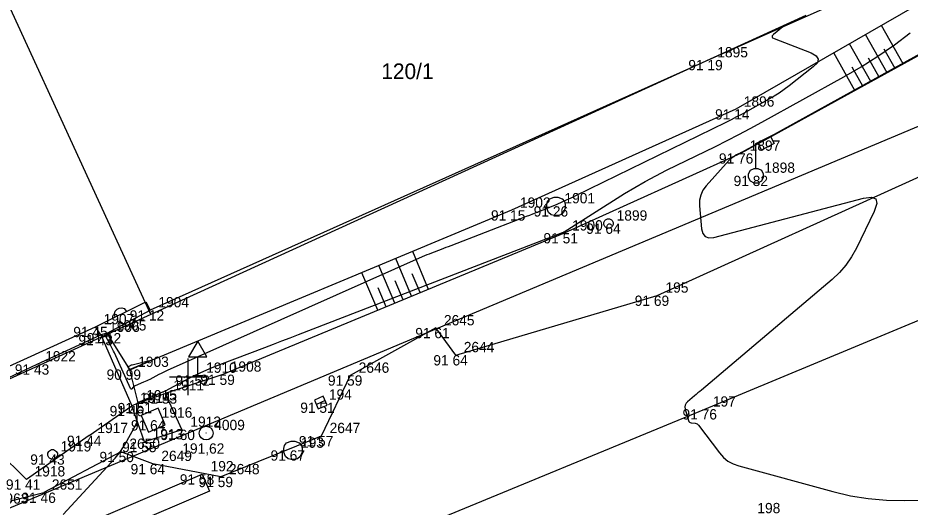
# Model space of a CAD drawing. Extents: x -711081 to -709338, y -1025122 to -1024092.
# Drawn here: x -710829.62 to -710805.34, y -1024953.55 to -1024940.24 of the extents above; entities that cross this region are included whole.
import ezdxf

# ---------------------------------------------------------------- set-up
doc = ezdxf.new("R2010")
doc.units = 0
for name, color, linetype in [('Ex_Major Contours', 7, 'Continuous'), ('Ex_Minor Contours', 7, 'Continuous'), ('Z_bodove_pole', 7, 'Continuous'), ('Z_bodove_pole_cisla', 7, 'Continuous'), ('Z_bodove_pole_vysky', 7, 'Continuous'), ('Z_body', 7, 'Continuous'), ('Z_body_cisla', 7, 'Continuous'), ('Z_body_vysky_redukovane', 7, 'Continuous'), ('Z_budova', 7, 'Continuous'), ('Z_dopravni_znacky', 7, 'Continuous'), ('Z_hektometricka_sit', 7, 'Continuous'), ('Z_hrany_paty', 7, 'Continuous'), ('Z_katastr_cisla_stavebni', 7, 'Continuous'), ('Z_katastr_hranice', 7, 'Continuous'), ('Z_katastr_vnitrni_kresba', 7, 'Continuous'), ('Z_komunikace', 7, 'Continuous'), ('Z_ploty', 7, 'Continuous'), ('Z_ploty_znacky', 7, 'Continuous'), ('Z_rozhranni', 7, 'Continuous'), ('Z_site_kanalizace_znaky', 7, 'Continuous'), ('Z_site_nerozlisene_znaky', 7, 'Continuous'), ('Z_site_vo_znaky', 7, 'Continuous'), ('Z_site_vodovod_znaky', 7, 'Continuous'), ('Z_technicke_srafy', 7, 'Continuous'), ('Z_vdz12_prerusovana', 7, 'Continuous'), ('Z_vdz_prechod', 7, 'Continuous'), ('Z_vstupy', 7, 'Continuous')]:
    doc.layers.add(name, color=color, linetype=linetype)

# ---------------------------------------------------------------- blocks, each defined once
blk = doc.blocks.new('POINT_DISPLAY')
blk.add_line((0, 0), (0, 0))
blk = doc.blocks.new('Z216')
for p, q in [((-0.17, 0), (-0.15, 0.1)), ((-0.15, 0.1), (-0.1, 0.15)), ((-0.1, 0.15), (-0.03, 0.17)), ((-0.03, 0.17), (0.03, 0.17)), ((0.03, 0.17), (0.1, 0.15)), ((0.1, 0.15), (0.15, 0.1)), ((0.15, 0.1), (0.17, 0))]:
    blk.add_line(p, q)
blk = doc.blocks.new('Z614')
for p, q in [((-0.13, 0.03), (-0.1, 0.08)), ((-0.13, -0.03), (-0.13, 0.03)), ((-0.1, 0.08), (-0.08, 0.1)), ((-0.08, 0.1), (-0.03, 0.13)), ((-0.03, 0.13), (0.03, 0.13)), ((0.03, 0.13), (0.08, 0.1)), ((0.08, 0.1), (0.1, 0.08)), ((0.1, 0.08), (0.13, 0.03)), ((0.13, 0.03), (0.13, -0.03)), ((-0.1, -0.08), (-0.13, -0.03)), ((-0.08, -0.1), (-0.1, -0.08)), ((-0.03, -0.13), (-0.08, -0.1)), ((0.03, -0.13), (-0.03, -0.13)), ((0.08, -0.1), (0.03, -0.13)), ((0.1, -0.08), (0.08, -0.1)), ((0.13, -0.03), (0.1, -0.08))]:
    blk.add_line(p, q)
blk = doc.blocks.new('Z13')
for p, q in [((0, 0.88), (0.45, 1.1)), ((0.4, 1.07), (0.5, 0.88)), ((0, 0.2), (0, 0.88)), ((0.15, 0.7), (0.05, 0.9)), ((0.5, 0.88), (0.15, 0.7)), ((-0.2, 0.05), (-0.15, 0.15)), ((-0.2, -0.05), (-0.2, 0.05)), ((-0.15, 0.15), (-0.05, 0.2)), ((-0.05, 0.2), (0.05, 0.2)), ((0.05, 0.2), (0.15, 0.15)), ((0.15, 0.15), (0.2, 0.05)), ((0.2, 0.05), (0.2, -0.05)), ((-0.15, -0.15), (-0.2, -0.05)), ((-0.05, -0.2), (-0.15, -0.15)), ((0.05, -0.2), (-0.05, -0.2)), ((0.15, -0.15), (0.05, -0.2)), ((0.2, -0.05), (0.15, -0.15))]:
    blk.add_line(p, q)
blk = doc.blocks.new('Z620')
for p, q in [((-0.17, 0.2), (-0.05, 0.25)), ((-0.05, 0.25), (0.05, 0.25)), ((0.05, 0.25), (0.17, 0.2)), ((-0.25, 0.05), (-0.23, 0.13)), ((-0.25, -0.05), (-0.25, 0.05)), ((-0.23, 0.13), (-0.17, 0.2)), ((0.17, 0.2), (0.23, 0.13)), ((0.23, 0.13), (0.25, 0.05)), ((0.25, 0.05), (0.25, -0.05)), ((-0.2, -0.17), (-0.25, -0.05)), ((-0.13, -0.23), (-0.2, -0.17)), ((-0.05, -0.25), (-0.13, -0.23)), ((0.13, -0.23), (0.05, -0.25)), ((0.2, -0.17), (0.13, -0.23)), ((0.25, -0.05), (0.2, -0.17)), ((0.05, -0.25), (-0.05, -0.25))]:
    blk.add_line(p, q)
blk = doc.blocks.new('Z46260')
for p, q in [((0.13, 0.13), (-0.13, 0.13)), ((-0.13, 0.13), (-0.13, -0.13)), ((0.13, 0), (-0.13, 0)), ((0.13, -0.13), (0.13, 0.13)), ((-0.13, -0.13), (0.13, -0.13))]:
    blk.add_line(p, q)
blk = doc.blocks.new('Z608')
for p, q in [((0.25, 0.25), (-0.25, 0.25)), ((-0.25, 0.25), (-0.25, -0.25)), ((0.25, -0.25), (0.25, 0.25)), ((-0.25, -0.25), (0.25, -0.25))]:
    blk.add_line(p, q)
blk = doc.blocks.new('Z527')
for p, q in [((0, 0.93), (-0.25, 0.5)), ((0.25, 0.5), (0, 0.93)), ((-0.25, 0.5), (0.25, 0.5)), ((0, 0), (0, 0.5)), ((-0.13, 0), (0.13, 0))]:
    blk.add_line(p, q)
blk = doc.blocks.new('Z101')
for radius in [0.188, 0.0025]:
    blk.add_circle((0, 0), radius)

msp = doc.modelspace()

# ---------------------------------------------------------------- linework, layer by layer
at = {"layer": 'Ex_Major Contours'}
msp.add_lwpolyline([(-710826.549, -1024949.805), (-710826.562, -1024949.812), (-710826.575, -1024949.817), (-710826.579, -1024949.821), (-710826.579, -1024949.82), (-710826.593, -1024949.789), (-710826.598, -1024949.779), (-710826.603, -1024949.768), (-710826.62, -1024949.738), (-710826.622, -1024949.731), (-710826.622, -1024949.725), (-710826.619, -1024949.721), (-710826.613, -1024949.717), (-710826.559, -1024949.688), (-710826.548, -1024949.682), (-710826.536, -1024949.678), (-710826.524, -1024949.674), (-710826.512, -1024949.67), (-710826.082, -1024949.566), (-710826.025, -1024949.554), (-710826.004, -1024949.554), (-710826.02, -1024949.567), (-710826.073, -1024949.593), (-710826.541, -1024949.801)], close=True, dxfattribs=at)
at = {"layer": 'Ex_Minor Contours'}
for points in [[(-710808.806, -1024940.482), (-710809.062, -1024940.69), (-710809.093, -1024940.722), (-710809.101, -1024940.751), (-710809.085, -1024940.777), (-710809.045, -1024940.798), (-710808.036, -1024941.189), (-710807.897, -1024941.266), (-710807.841, -1024941.355), (-710807.868, -1024941.456), (-710807.98, -1024941.57), (-710808.638, -1024942.086), (-710808.771, -1024942.185), (-710808.907, -1024942.28), (-710809.047, -1024942.368), (-710809.19, -1024942.451), (-710809.772, -1024942.772), (-710809.918, -1024942.852), (-710810.065, -1024942.929), (-710810.213, -1024943.005), (-710810.362, -1024943.079), (-710814.445, -1024945.078), (-710814.509, -1024945.109), (-710814.573, -1024945.139), (-710814.637, -1024945.168), (-710814.702, -1024945.198), (-710814.961, -1024945.313), (-710815.025, -1024945.341), (-710815.091, -1024945.368), (-710815.156, -1024945.395), (-710815.222, -1024945.421), (-710815.617, -1024945.574), (-710815.705, -1024945.608), (-710815.793, -1024945.642), (-710815.881, -1024945.676), (-710815.969, -1024945.71), (-710817.846, -1024946.436), (-710817.911, -1024946.461), (-710817.976, -1024946.486), (-710818.042, -1024946.511), (-710818.107, -1024946.535), (-710818.368, -1024946.634), (-710818.433, -1024946.659), (-710818.497, -1024946.685), (-710818.562, -1024946.712), (-710818.626, -1024946.74), (-710825.558, -1024949.827), (-710825.615, -1024949.853), (-710825.672, -1024949.88), (-710825.728, -1024949.908), (-710825.784, -1024949.937), (-710826.035, -1024950.069), (-710826.077, -1024950.091), (-710826.119, -1024950.111), (-710826.161, -1024950.13), (-710826.205, -1024950.148), (-710826.436, -1024950.243), (-710826.45, -1024950.25), (-710826.463, -1024950.258), (-710826.475, -1024950.267), (-710826.485, -1024950.278), (-710826.526, -1024950.324), (-710826.536, -1024950.333), (-710826.545, -1024950.335), (-710826.553, -1024950.33), (-710826.56, -1024950.32), (-710826.999, -1024949.351), (-710827.023, -1024949.298), (-710827.048, -1024949.245), (-710827.075, -1024949.193), (-710827.101, -1024949.141), (-710827.265, -1024948.831)], [(-710803.531, -1024940.363), (-710809.918, -1024943.887), (-710809.93, -1024943.894), (-710809.943, -1024943.9), (-710809.955, -1024943.907), (-710809.967, -1024943.913), (-710810.016, -1024943.937), (-710810.029, -1024943.943), (-710810.04, -1024943.949), (-710810.052, -1024943.956), (-710810.064, -1024943.963), (-710810.11, -1024943.992), (-710810.121, -1024944), (-710810.133, -1024944.007), (-710810.144, -1024944.014), (-710810.155, -1024944.022), (-710810.214, -1024944.061), (-710810.227, -1024944.071), (-710810.24, -1024944.081), (-710810.251, -1024944.092), (-710810.263, -1024944.103), (-710810.89, -1024944.802), (-710810.98, -1024944.924), (-710811.04, -1024945.055), (-710811.071, -1024945.197), (-710811.072, -1024945.348), (-710811.016, -1024945.973), (-710810.985, -1024946.105), (-710810.92, -1024946.187), (-710810.82, -1024946.221), (-710810.685, -1024946.206), (-710806.616, -1024945.14), (-710806.396, -1024945.11), (-710806.274, -1024945.16), (-710806.249, -1024945.289), (-710806.321, -1024945.499), (-710806.803, -1024946.496), (-710806.935, -1024946.737), (-710807.089, -1024946.96), (-710807.267, -1024947.165), (-710807.467, -1024947.353), (-710811.021, -1024950.359), (-710811.068, -1024950.399), (-710811.116, -1024950.439), (-710811.163, -1024950.478), (-710811.211, -1024950.518), (-710811.4, -1024950.678), (-710811.44, -1024950.72), (-710811.463, -1024950.767), (-710811.47, -1024950.82), (-710811.462, -1024950.877), (-710811.375, -1024951.19), (-710811.365, -1024951.215), (-710811.35, -1024951.233), (-710811.329, -1024951.245), (-710811.303, -1024951.252), (-710811.19, -1024951.264), (-710811.163, -1024951.27), (-710811.139, -1024951.28), (-710811.118, -1024951.296), (-710811.099, -1024951.316), (-710810.531, -1024952.069), (-710810.423, -1024952.191), (-710810.3, -1024952.29), (-710810.162, -1024952.368), (-710810.008, -1024952.423), (-710807.45, -1024953.121), (-710806.968, -1024953.235), (-710806.481, -1024953.314), (-710805.99, -1024953.358), (-710805.495, -1024953.368), (-710802.725, -1024953.324)], [(-710828.394, -1024953.741), (-710826.978, -1024952.211), (-710826.902, -1024952.123), (-710826.831, -1024952.032), (-710826.766, -1024951.936), (-710826.707, -1024951.836), (-710826.411, -1024951.302), (-710826.393, -1024951.263), (-710826.381, -1024951.223), (-710826.375, -1024951.181), (-710826.374, -1024951.138), (-710826.389, -1024950.914), (-710826.39, -1024950.895), (-710826.39, -1024950.877), (-710826.39, -1024950.858), (-710826.389, -1024950.839), (-710826.385, -1024950.737), (-710826.384, -1024950.732), (-710826.382, -1024950.727), (-710826.38, -1024950.722), (-710826.377, -1024950.718), (-710826.362, -1024950.701), (-710826.358, -1024950.697), (-710826.354, -1024950.694), (-710826.349, -1024950.691), (-710826.344, -1024950.688), (-710825.844, -1024950.484), (-710825.759, -1024950.448), (-710825.675, -1024950.41), (-710825.592, -1024950.37), (-710825.511, -1024950.328), (-710824.929, -1024950.022), (-710824.864, -1024949.988), (-710824.799, -1024949.956), (-710824.733, -1024949.925), (-710824.667, -1024949.895), (-710824.401, -1024949.776), (-710824.335, -1024949.747), (-710824.268, -1024949.719), (-710824.2, -1024949.692), (-710824.132, -1024949.666), (-710822.899, -1024949.199), (-710822.671, -1024949.112), (-710822.443, -1024949.025), (-710822.215, -1024948.938), (-710821.987, -1024948.85), (-710814.807, -1024946.076), (-710814.777, -1024946.064), (-710814.769, -1024946.06), (-710814.762, -1024946.056), (-710813.113, -1024945.017), (-710812.835, -1024944.847), (-710812.552, -1024944.684), (-710812.266, -1024944.529), (-710811.975, -1024944.382), (-710810.642, -1024943.73), (-710810.324, -1024943.571), (-710810.007, -1024943.409), (-710809.692, -1024943.243), (-710809.38, -1024943.073), (-710807.146, -1024941.84), (-710806.676, -1024941.568), (-710806.218, -1024941.279), (-710805.772, -1024940.97), (-710805.338, -1024940.644)]]:
    msp.add_lwpolyline(points, dxfattribs=at)
at = {"layer": 'Z_budova'}
for p, q in [((-710802.43, -1024937.64), (-710810.82, -1024941.38)), ((-710810.82, -1024941.38), (-710826.02, -1024948.19)), ((-710826.14, -1024947.96), (-710826.02, -1024948.19))]:
    msp.add_line(p, q, dxfattribs=at)
at = {"layer": 'Z_hektometricka_sit'}
for p, q in [((-710825, -1024949.5), (-710825, -1024950.5)), ((-710825.5, -1024950), (-710824.5, -1024950))]:
    msp.add_line(p, q, dxfattribs=at)
at = {"layer": 'Z_hrany_paty'}
for p, q in [((-710802.18, -1024938.17), (-710810.09, -1024942.72)), ((-710810.09, -1024942.72), (-710816.19, -1024945.47)), ((-710816.19, -1024945.47), (-710826.58, -1024949.8))]:
    msp.add_line(p, q, dxfattribs=at)
at = {"layer": 'Z_katastr_hranice'}
for p, q in [((-710760.45, -1024924.43), (-710830.16, -1024953.7)), ((-710808.18, -1024940.17), (-710826.01, -1024948.3)), ((-710826.01, -1024948.3), (-710831.16, -1024950.65))]:
    msp.add_line(p, q, dxfattribs=at)
at = {"layer": 'Z_katastr_vnitrni_kresba'}
msp.add_line((-710826.01, -1024948.3), (-710829.87, -1024939.89), dxfattribs=at)
at = {"layer": 'Z_komunikace'}
for p, q in [((-710812.23, -1024947.79), (-710799.93, -1024942.21)), ((-710817.71, -1024949.41), (-710812.23, -1024947.79)), ((-710818.25, -1024948.67), (-710820.58, -1024949.96)), ((-710817.71, -1024949.41), (-710818.25, -1024948.67)), ((-710820.58, -1024949.96), (-710821.37, -1024951.61)), ((-710821.37, -1024951.61), (-710824.1, -1024952.72)), ((-710826.82, -1024952.04), (-710828.92, -1024953.15)), ((-710825.95, -1024952.37), (-710826.82, -1024952.04)), ((-710824.1, -1024952.72), (-710825.95, -1024952.37)), ((-710830.39, -1024953.52), (-710828.92, -1024953.15))]:
    msp.add_line(p, q, dxfattribs=at)
at = {"layer": 'Z_ploty'}
for p, q in [((-710827.51, -1024948.64), (-710826.14, -1024947.96)), ((-710827.19, -1024948.81), (-710826.02, -1024948.19)), ((-710827.37, -1024948.86), (-710827.51, -1024948.64)), ((-710827.19, -1024948.81), (-710827.37, -1024948.86))]:
    msp.add_line(p, q, dxfattribs=at)
at = {"layer": 'Z_rozhranni'}
for p, q in [((-710803.38, -1024940.3), (-710809.94, -1024943.92)), ((-710809.94, -1024943.92), (-710814.76, -1024946.09)), ((-710814.76, -1024946.09), (-710824.05, -1024949.94)), ((-710826.58, -1024949.8), (-710827.19, -1024948.81)), ((-710829.1, -1024949.66), (-710827.37, -1024948.86)), ((-710827.37, -1024948.86), (-710826.52, -1024950.79)), ((-710830.72, -1024950.41), (-710829.1, -1024949.66)), ((-710826.35, -1024950.71), (-710826.58, -1024949.8)), ((-710824.05, -1024949.94), (-710825.62, -1024950.45)), ((-710826.35, -1024950.71), (-710825.62, -1024950.45)), ((-710825.62, -1024950.45), (-710825.16, -1024951.44)), ((-710829.39, -1024952.79), (-710831.45, -1024950.77)), ((-710826.52, -1024950.79), (-710826.35, -1024950.71)), ((-710827.68, -1024951.6), (-710826.52, -1024950.79)), ((-710826.18, -1024951.77), (-710826.52, -1024950.79)), ((-710825.16, -1024951.44), (-710826.18, -1024951.77)), ((-710827.68, -1024951.6), (-710829.39, -1024952.79))]:
    msp.add_line(p, q, dxfattribs=at)
at = {"layer": 'Z_technicke_srafy'}
for p, q in [((-710805.53, -1024941.49), (-710806.12, -1024940.44)), ((-710805.97, -1024941.73), (-710806.56, -1024940.69)), ((-710806.41, -1024941.97), (-710806.99, -1024940.94)), ((-710806.85, -1024942.21), (-710807.42, -1024941.19)), ((-710805.75, -1024941.61), (-710806.05, -1024941.09)), ((-710806.19, -1024941.85), (-710806.48, -1024941.33)), ((-710806.63, -1024942.09), (-710806.92, -1024941.58)), ((-710818.45, -1024947.62), (-710818.88, -1024946.59)), ((-710818.91, -1024947.81), (-710819.34, -1024946.78)), ((-710819.37, -1024948), (-710819.8, -1024946.97)), ((-710819.83, -1024948.19), (-710820.26, -1024947.17)), ((-710818.68, -1024947.71), (-710818.89, -1024947.2)), ((-710819.6, -1024948.1), (-710819.82, -1024947.58)), ((-710819.14, -1024947.91), (-710819.36, -1024947.39))]:
    msp.add_line(p, q, dxfattribs=at)
at = {"layer": 'Z_vdz12_prerusovana'}
for p, q in [((-710810.93, -1024950.88), (-710798.4, -1024945.67)), ((-710822.05, -1024955.46), (-710810.93, -1024950.88))]:
    msp.add_line(p, q, dxfattribs=at)
at = {"layer": 'Z_vdz_prechod'}
for p, q in [((-710828.3, -1024954.22), (-710824.61, -1024952.65)), ((-710824.61, -1024952.65), (-710824.41, -1024953.11)), ((-710824.41, -1024953.11), (-710828.1, -1024954.68))]:
    msp.add_line(p, q, dxfattribs=at)
at = {"layer": 'Z_vstupy'}
msp.add_line((-710830.82, -1024950.15), (-710827.51, -1024948.64), dxfattribs=at)

# ---------------------------------------------------------------- block references
at = {"layer": 'Z_bodove_pole'}
msp.add_blockref('Z101', (-710824.5, -1024951.53), dxfattribs=at)
at = {"layer": 'Z_body'}
for p in [(-710810.82, -1024941.38), (-710810.09, -1024942.72), (-710809.94, -1024943.92), (-710809.54, -1024944.53), (-710814.98, -1024945.36), (-710816.19, -1024945.47), (-710813.55, -1024945.83), (-710814.76, -1024946.09), (-710812.23, -1024947.79), (-710826.02, -1024948.19), (-710827.51, -1024948.64), (-710827.19, -1024948.81), (-710818.25, -1024948.67), (-710827.37, -1024948.86), (-710817.71, -1024949.41), (-710829.1, -1024949.66), (-710826.58, -1024949.8), (-710824.73, -1024949.96), (-710824.05, -1024949.94), (-710820.58, -1024949.96), (-710825.62, -1024950.45), (-710826.35, -1024950.71), (-710821.38, -1024950.7), (-710826.52, -1024950.79), (-710810.93, -1024950.88), (-710825.94, -1024951.18), (-710825.16, -1024951.44), (-710827.68, -1024951.6), (-710824.5, -1024951.53), (-710821.37, -1024951.61), (-710826.18, -1024951.77), (-710828.68, -1024952.11), (-710826.82, -1024952.04), (-710822.14, -1024952), (-710825.95, -1024952.37), (-710824.61, -1024952.65), (-710829.39, -1024952.79), (-710824.1, -1024952.72), (-710828.92, -1024953.15)]:
    msp.add_blockref('POINT_DISPLAY', p, dxfattribs=at)
at = {"layer": 'Z_dopravni_znacky'}
msp.add_blockref('Z527', (-710824.73, -1024949.96), dxfattribs=at)
at = {"layer": 'Z_ploty_znacky', "rotation": 26.4}
msp.add_blockref('Z216', (-710826.82, -1024948.3), dxfattribs=at)
at = {"layer": 'Z_site_kanalizace_znaky'}
for p in [(-710814.98, -1024945.36), (-710822.14, -1024952)]:
    msp.add_blockref('Z620', p, dxfattribs=at)
at = {"layer": 'Z_site_kanalizace_znaky', "rotation": 23.399999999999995}
msp.add_blockref('Z46260', (-710821.38, -1024950.7), dxfattribs=at)
at = {"layer": 'Z_site_nerozlisene_znaky', "rotation": 23.399999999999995}
msp.add_blockref('Z608', (-710825.94, -1024951.18), dxfattribs=at)
at = {"layer": 'Z_site_vo_znaky'}
msp.add_blockref('Z13', (-710809.54, -1024944.53), dxfattribs=at)
at = {"layer": 'Z_site_vodovod_znaky'}
for p in [(-710813.55, -1024945.83), (-710828.68, -1024952.11)]:
    msp.add_blockref('Z614', p, dxfattribs=at)

# ---------------------------------------------------------------- texts
at = {"layer": 'Z_bodove_pole_cisla'}
msp.add_text('4009', height=0.28, dxfattribs=at).set_placement((-710824.28, -1024951.45))
at = {"layer": 'Z_bodove_pole_vysky'}
msp.add_text('191,62', height=0.28, dxfattribs=at).set_placement((-710825.15, -1024952.09))
at = {"layer": 'Z_body_cisla'}
for s, p in [('1895', (-710810.59, -1024941.31)), ('1896', (-710809.87, -1024942.65)), ('1897', (-710809.71, -1024943.85)), ('1898', (-710809.31, -1024944.45)), ('1902', (-710815.96, -1024945.4)), ('1901', (-710814.75, -1024945.28)), ('1899', (-710813.33, -1024945.75)), ('1900', (-710814.54, -1024946.02)), ('195', (-710812, -1024947.71)), ('1904', (-710825.8, -1024948.11)), ('1907', (-710827.29, -1024948.57)), ('2645', (-710818.03, -1024948.6)), ('1906', (-710827.14, -1024948.78)), ('1905', (-710826.96, -1024948.74)), ('2644', (-710817.49, -1024949.33)), ('1922', (-710828.88, -1024949.58)), ('1903', (-710826.35, -1024949.73)), ('1910', (-710824.5, -1024949.89)), ('1908', (-710823.83, -1024949.86)), ('2646', (-710820.35, -1024949.89)), ('1911', (-710825.39, -1024950.37)), ('1914', (-710826.3, -1024950.71)), ('1915', (-710826.13, -1024950.64)), ('194', (-710821.16, -1024950.62)), ('197', (-710810.71, -1024950.81)), ('1916', (-710825.71, -1024951.11)), ('1917', (-710827.46, -1024951.53)), ('1912', (-710824.93, -1024951.36)), ('2647', (-710821.14, -1024951.53)), ('1913', (-710825.96, -1024951.7)), ('2650', (-710826.59, -1024951.96)), ('193', (-710821.92, -1024951.93)), ('1919', (-710828.46, -1024952.03)), ('2649', (-710825.72, -1024952.29)), ('1918', (-710829.17, -1024952.71)), ('192', (-710824.38, -1024952.57)), ('2648', (-710823.88, -1024952.65)), ('2651', (-710828.7, -1024953.07)), ('1963', (-710830.17, -1024953.45)), ('198', (-710809.5, -1024953.71))]:
    msp.add_text(s, height=0.28, dxfattribs=at).set_placement(p)
at = {"layer": 'Z_body_vysky_redukovane'}
for s, p in [('91 19', (-710811.38, -1024941.66)), ('91 14', (-710810.65, -1024943)), ('91 76', (-710810.547, -1024944.2)), ('91 82', (-710810.147, -1024944.81)), ('91 26', (-710815.587, -1024945.64)), ('91 15', (-710816.75, -1024945.75)), ('91 64', (-710814.157, -1024946.11)), ('91 51', (-710815.32, -1024946.37)), ('91 69', (-710812.837, -1024948.07)), ('91 12', (-710826.58, -1024948.47)), ('91 45', (-710828.117, -1024948.92)), ('91 12', (-710827.75, -1024949.09)), ('91 61', (-710818.81, -1024948.95)), ('91 43', (-710827.977, -1024949.14)), ('91 64', (-710818.317, -1024949.69)), ('91 43', (-710829.707, -1024949.94)), ('90 99', (-710827.21, -1024950.08)), ('91 52', (-710825.337, -1024950.24)), ('91 59', (-710824.657, -1024950.22)), ('91 59', (-710821.187, -1024950.24)), ('91 53', (-710826.227, -1024950.73)), ('91 51', (-710826.91, -1024950.99)), ('91 51', (-710821.94, -1024950.98)), ('91 46', (-710827.127, -1024951.07)), ('91 76', (-710811.537, -1024951.16)), ('91 64', (-710826.547, -1024951.46)), ('91 60', (-710825.743, -1024951.72)), ('91 44', (-710828.287, -1024951.88)), ('91 57', (-710821.977, -1024951.89)), ('91 55', (-710826.787, -1024952.05)), ('91 43', (-710829.287, -1024952.39)), ('91 50', (-710827.403, -1024952.32)), ('91 67', (-710822.747, -1024952.28)), ('91 64', (-710826.557, -1024952.65)), ('91 58', (-710825.217, -1024952.93)), ('91 41', (-710829.95, -1024953.07)), ('91 59', (-710824.707, -1024953)), ('91 46', (-710829.527, -1024953.43))]:
    msp.add_text(s, height=0.28, dxfattribs=at).set_placement(p)
at = {"layer": 'Z_katastr_cisla_stavebni'}
msp.add_text('120/1', height=0.425, dxfattribs=at).set_placement((-710819.735, -1024941.9))

doc.saveas('drawing.dxf')
